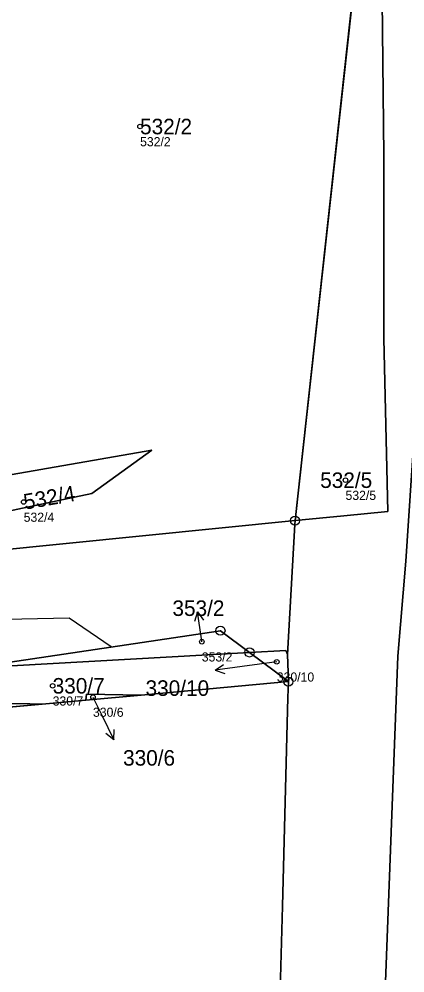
# Model space of a CAD drawing. Extents: x -734965 to -732523, y -1026217 to -1023680.
# Drawn here: x -732771.4 to -732729.2, y -1024542.7 to -1024438.4 of the extents above; entities that cross this region are included whole.
import ezdxf

# ---------------------------------------------------------------- set-up
doc = ezdxf.new("R2010")
doc.units = 0
for name, color, linetype in [('Vrstva 1', 7, 'Continuous'), ('Vrstva 13', 7, 'Continuous'), ('Vrstva 2', 7, 'Continuous'), ('Vrstva 50', 7, 'Continuous'), ('Vrstva 51', 7, 'Continuous'), ('Vrstva 7', 7, 'Continuous'), ('Vrstva 8', 7, 'Continuous')]:
    doc.layers.add(name, color=color, linetype=linetype)

msp = doc.modelspace()

# ---------------------------------------------------------------- linework, layer by layer
at = {"layer": 'Vrstva 1'}
for p, q in [((-732741.22, -1024493.26), (-732732, -1024409.43)), ((-732774.64, -1024496.59), (-732741.22, -1024493.26)), ((-732776.81, -1024509.39), (-732746.2, -1024507.68)), ((-732741.95, -1024510.87), (-732746.2, -1024507.68)), ((-732741.95, -1024510.87), (-732742.03, -1024507.91)), ((-732741.95, -1024510.87), (-732758.05, -1024512.35)), ((-732764.11, -1024512.9), (-732768.87, -1024513.34)), ((-732758.05, -1024512.35), (-732764.11, -1024512.9)), ((-732768.87, -1024513.34), (-732782.46, -1024514.59))]:
    msp.add_line(p, q, dxfattribs=at)
for points in [[(-732736.12, -1024638.51), (-732734.37, -1024623.62), (-732729.99, -1024508.09), (-732729.11, -1024497.68), (-732727.5, -1024473.44), (-732726.33, -1024447.24), (-732712.95, -1024412.58), (-732712.86, -1024409.08), (-732710.12, -1024379.64), (-732709.83, -1024350.2), (-732707.86, -1024327.07), (-732703.69, -1024190.52), (-732700.85, -1024131.42), (-732697.81, -1024024.43), (-732694.26, -1023954.02), (-732697.66, -1023731.43)], [(-732741.22, -1024493.26), (-732735.9, -1024492.73), (-732731.08, -1024492.25), (-732731.5, -1024473.34), (-732731.51, -1024453.34), (-732731.89, -1024419.21), (-732732, -1024409.43)], [(-732774.7, -1024488.65), (-732756.9, -1024485.57), (-732763.46, -1024490.31), (-732774.67, -1024492.67)], [(-732742.03, -1024507.91), (-732741.24, -1024493.69), (-732741.22, -1024493.26)], [(-732746.2, -1024507.68), (-732749.38, -1024505.3), (-732776.81, -1024509.39)], [(-732742.03, -1024507.91), (-732742.23, -1024507.46), (-732746.2, -1024507.68)], [(-732743.34, -1024564.78), (-732743.16, -1024556.43), (-732742.6, -1024535.44), (-732742, -1024512.61), (-732741.95, -1024510.87)], [(-732758.05, -1024512.35), (-732764.02, -1024512.25), (-732764.11, -1024512.9)], [(-732768.87, -1024513.34), (-732770.23, -1024513.29), (-732782.44, -1024513.28)]]:
    msp.add_lwpolyline(points, dxfattribs=at)
at = {"layer": 'Vrstva 13'}
msp.add_lwpolyline([(-732761.34, -1024507.08), (-732765.94, -1024503.92), (-732791.82, -1024504.46), (-732812.74, -1024504.63), (-732819.54, -1024504.69), (-732820.19, -1024511.1), (-732811.82, -1024511.35), (-732786.93, -1024509.96), (-732776.81, -1024509.39)], close=True, dxfattribs=at)
at = {"layer": 'Vrstva 50'}
for centre in [(-732758.17, -1024450.16), (-732735.7, -1024488.84), (-732770.9, -1024491.23), (-732751.42, -1024506.51), (-732743.22, -1024508.71), (-732767.73, -1024511.33), (-732763.32, -1024512.56)]:
    msp.add_circle(centre, 0.25, dxfattribs=at)
at = {"layer": 'Vrstva 51'}
for points in [[(-732690.69, -1024615.98), (-732686.81, -1024500), (-732685.48, -1024460.22), (-732673.85, -1024325.98), (-732667.74, -1024129.74), (-732662.9, -1024000), (-732661.12, -1023952.4), (-732648.93, -1023739.64), (-732697.66, -1023731.43), (-732694.26, -1023954.02), (-732697.81, -1024024.43), (-732700.85, -1024131.42), (-732703.69, -1024190.52), (-732707.86, -1024327.07), (-732709.83, -1024350.2), (-732710.12, -1024379.64), (-732712.86, -1024409.08), (-732712.95, -1024412.58), (-732726.33, -1024447.24), (-732727.5, -1024473.44), (-732729.11, -1024497.68), (-732729.99, -1024508.09), (-732734.37, -1024623.62)], [(-732734.37, -1024623.62), (-732729.99, -1024508.09), (-732729.11, -1024497.68), (-732727.5, -1024473.44), (-732726.33, -1024447.24), (-732712.95, -1024412.58), (-732712.86, -1024409.08), (-732710.12, -1024379.64), (-732709.83, -1024350.2), (-732707.86, -1024327.07), (-732703.69, -1024190.52)], [(-732743.68, -1024232.66), (-732745.68, -1024304.63), (-732747.7, -1024359.91), (-732747.79, -1024364.8), (-732748.54, -1024407.81), (-732732, -1024409.43), (-732731.89, -1024419.21), (-732731.51, -1024453.34), (-732731.5, -1024473.34), (-732731.08, -1024492.25), (-732735.9, -1024492.73), (-732741.22, -1024493.26), (-732741.24, -1024493.69), (-732742.03, -1024507.91), (-732741.95, -1024510.87), (-732742, -1024512.61), (-732742.6, -1024535.44), (-732743.16, -1024556.43)], [(-732743.16, -1024556.43), (-732742.6, -1024535.44), (-732742, -1024512.61), (-732741.95, -1024510.87), (-732758.05, -1024512.35), (-732764.11, -1024512.9), (-732768.87, -1024513.34), (-732782.46, -1024514.59), (-732782.65, -1024526.06), (-732806.75, -1024525.6), (-732807.49, -1024542.28), (-732806.48, -1024542.24), (-732805.12, -1024542.18), (-732805.47, -1024550.99)]]:
    msp.add_lwpolyline(points, dxfattribs=at)
for points in [[(-732774.67, -1024492.67), (-732774.64, -1024496.59), (-732741.22, -1024493.26), (-732732, -1024409.43), (-732748.54, -1024407.81), (-732773.72, -1024406.28), (-732776.31, -1024425.25), (-732776.96, -1024441.52), (-732775.8, -1024464.93), (-732774.7, -1024488.65), (-732756.9, -1024485.57), (-732763.46, -1024490.31)], [(-732731.51, -1024453.34), (-732731.89, -1024419.21), (-732732, -1024409.43), (-732741.22, -1024493.26), (-732735.9, -1024492.73), (-732731.08, -1024492.25), (-732731.5, -1024473.34)], [(-732774.7, -1024488.65), (-732774.67, -1024492.67), (-732763.46, -1024490.31), (-732756.9, -1024485.57)], [(-732742.03, -1024507.91), (-732741.24, -1024493.69), (-732741.22, -1024493.26), (-732774.64, -1024496.59), (-732803.52, -1024500.19), (-732811.25, -1024501.14), (-732819.27, -1024502.04), (-732820.19, -1024511.1), (-732811.82, -1024511.35), (-732786.93, -1024509.96), (-732776.81, -1024509.39), (-732749.38, -1024505.3), (-732746.2, -1024507.68), (-732742.23, -1024507.46)], [(-732746.2, -1024507.68), (-732749.38, -1024505.3), (-732776.81, -1024509.39)], [(-732811.82, -1024511.35), (-732820.26, -1024511.82), (-732831.19, -1024512.43), (-732819.61, -1024512.63), (-732782.44, -1024513.28), (-732770.23, -1024513.29), (-732768.87, -1024513.34), (-732764.11, -1024512.9), (-732764.02, -1024512.25), (-732758.05, -1024512.35), (-732741.95, -1024510.87), (-732746.2, -1024507.68), (-732776.81, -1024509.39), (-732793.39, -1024511.86)], [(-732742.23, -1024507.46), (-732746.2, -1024507.68), (-732741.95, -1024510.87), (-732742.03, -1024507.91)], [(-732764.02, -1024512.25), (-732764.11, -1024512.9), (-732758.05, -1024512.35)], [(-732782.46, -1024514.59), (-732768.87, -1024513.34), (-732770.23, -1024513.29), (-732782.44, -1024513.28)]]:
    msp.add_lwpolyline(points, close=True, dxfattribs=at)
at = {"layer": 'Vrstva 7'}
for p, q in [((-732751.88, -1024503.23), (-732752.23, -1024504.29)), ((-732751.46, -1024506.2), (-732751.88, -1024503.23)), ((-732751.88, -1024503.23), (-732751.24, -1024504.15)), ((-732751.42, -1024506.51), (-732751.46, -1024506.2)), ((-732743.22, -1024508.71), (-732746.99, -1024509.21)), ((-732749.96, -1024509.63), (-732749.04, -1024508.99)), ((-732746.99, -1024509.21), (-732749.96, -1024509.63)), ((-732749.96, -1024509.63), (-732748.9, -1024509.98)), ((-732763.32, -1024512.57), (-732762.35, -1024514.53)), ((-732762.35, -1024514.53), (-732761.03, -1024517.23)), ((-732761.03, -1024517.23), (-732761.92, -1024516.55)), ((-732761.03, -1024517.23), (-732761.02, -1024516.11))]:
    msp.add_line(p, q, dxfattribs=at)
at = {"layer": 'Vrstva 8'}
for centre, radius in [((-732741.22, -1024493.26), 0.5), ((-732741.22, -1024493.26), 0.0303), ((-732749.38, -1024505.3), 0.5), ((-732749.38, -1024505.3), 0.0303), ((-732746.2, -1024507.68), 0.5), ((-732746.2, -1024507.68), 0.0303), ((-732741.95, -1024510.87), 0.5), ((-732741.95, -1024510.87), 0.0303)]:
    msp.add_circle(centre, radius, dxfattribs=at)

# ---------------------------------------------------------------- texts
at = {"layer": 'Vrstva 2'}
for s, p in [('532/2', (-732758.17, -1024451.01)), ('532/5', (-732738.47, -1024489.69)), ('353/2', (-732754.63, -1024503.69)), ('330/7', (-732767.73, -1024512.18)), ('330/10', (-732757.57, -1024512.43)), ('330/6', (-732760.03, -1024520.06))]:
    msp.add_text(s, height=1.7, dxfattribs=at).set_placement(p)
msp.add_text('532/4', height=1.7, rotation=10, dxfattribs=at).set_placement((-732770.75, -1024492.07))
at = {"layer": 'Vrstva 50'}
for s, p in [('532/2', (-732758.17, -1024452.32)), ('532/5', (-732735.7, -1024491)), ('532/4', (-732770.9, -1024493.39)), ('353/2', (-732751.42, -1024508.67)), ('330/10', (-732743.22, -1024510.87)), ('330/7', (-732767.73, -1024513.49)), ('330/6', (-732763.32, -1024514.72))]:
    msp.add_text(s, height=1, dxfattribs=at).set_placement(p)

doc.saveas('drawing.dxf')
